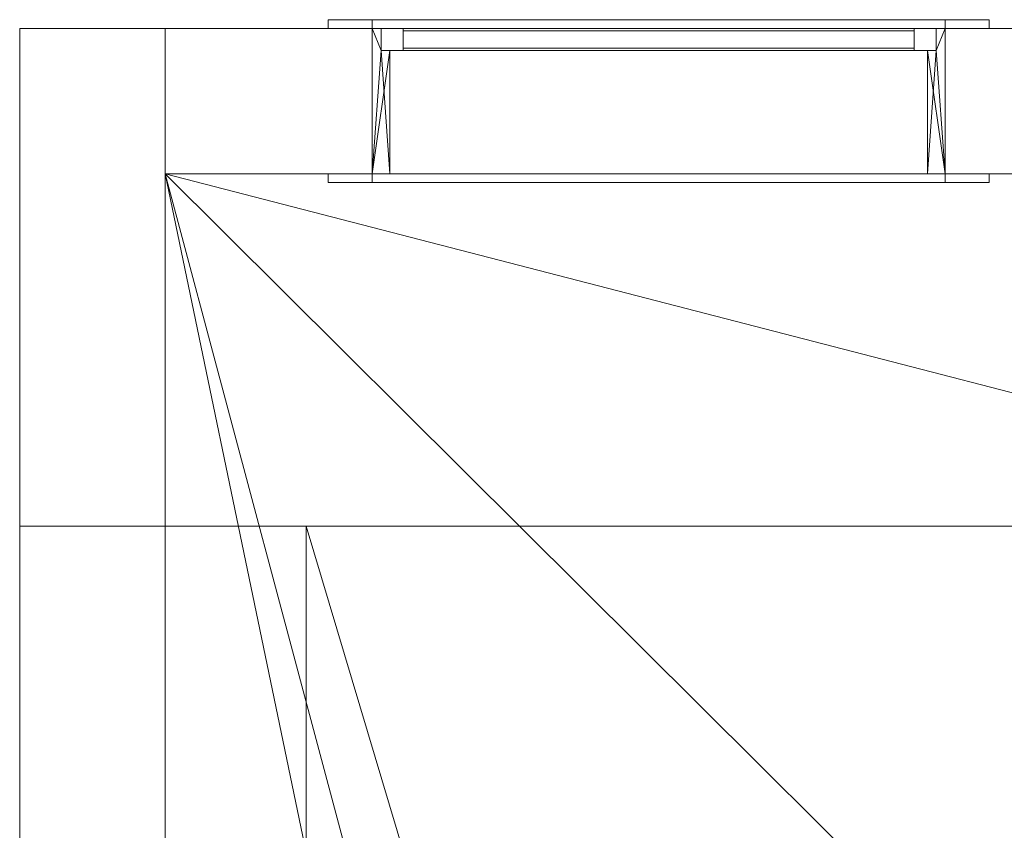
# Model space of a CAD drawing. Header units: metres. Extents: x -6.7 to 13.4, y 0 to 15.3.
# Tile 456 of 656: x -6.7 to -5.5, y 14.4 to 15.3. Entities that reach past the tile are written whole.
import ezdxf

# ---------------------------------------------------------------- set-up
doc = ezdxf.new("R2010")
doc.units = ezdxf.units.M
doc.header["$MEASUREMENT"] = 0
for name, color, linetype in [('NewTwindo - Slabs', 7, 'Continuous'), ('NewTwindo - Walls', 7, 'Continuous'), ('Twindo - Slabs', 7, 'Continuous')]:
    doc.layers.add(name, color=color, linetype=linetype)

# ---------------------------------------------------------------- blocks, each defined once
blk = doc.blocks.new('Wall_4E77AC14-1DF8-4478-B749-89C7EF52A37B', base_point=(-6.3364, 14.7151))
at = {"layer": 'NewTwindo - Walls', "lineweight": 0}
mesh = blk.add_polyface(dxfattribs=at)
corners = [(-6.6614, 9.8251, 2.565), (-6.6614, 14.7151, 2.565), (-6.6614, 14.7151, -0.15), (-6.6614, 9.8251, -0.15), (-6.6614, 11.4751, 0.9), (-6.6614, 12.9751, 0.9), (-6.6614, 12.9751, 2.3), (-6.6614, 11.4751, 2.3), (-6.3364, 9.8251, 2.565), (-6.3364, 14.7151, 2.565), (-6.3364, 14.7151, -0.15), (-6.3364, 9.8251, -0.15), (-6.3364, 11.4751, 0.9), (-6.3364, 12.9751, 0.9), (-6.3364, 12.9751, 2.3), (-6.3364, 11.4751, 2.3)]
mesh.append_faces([[corners[k] for k in face] for face in [(8, 9, 1, 0), (10, 2, 1, 9), (3, 2, 10, 11), (11, 8, 0, 3), (12, 13, 5, 4), (13, 14, 6, 5), (14, 15, 7, 6), (15, 12, 4, 7)]], dxfattribs={"color": 9})
mesh.append_faces([[corners[k] for k in face] for face in [(3, 4, 2), (2, 5, 1), (10, 13, 11), (11, 12, 8)]], dxfattribs={"vtx0": -1, "vtx1": -1, "color": 9})
mesh.append_faces([[corners[k] for k in face] for face in [(6, 0, 1), (0, 7, 4), (2, 4, 5), (15, 9, 8), (9, 14, 13), (11, 13, 12)]], dxfattribs={"vtx0": -1, "vtx2": -1, "color": 9})
mesh.append_faces([[corners[k] for k in face] for face in [(6, 7, 0), (5, 6, 1), (3, 0, 4), (15, 14, 9), (12, 15, 8), (10, 9, 13)]], dxfattribs={"vtx1": -1, "vtx2": -1, "color": 9})
blk = doc.blocks.new('Wall_3C2E7FB4-CDAE-45E2-8E68-55A08EBDAD65', base_point=(-2.276, 14.7151))
at = {"layer": 'NewTwindo - Walls', "lineweight": 0}
mesh = blk.add_polyface(dxfattribs=at)
corners = [(-6.6614, 14.7151, -0.15), (-6.6614, 15.2801, -0.15), (-1.7565, 15.2801, -0.15), (-1.7565, 14.7151, -0.15), (-6.6614, 14.7151, 2.565), (-6.6614, 15.2801, 2.565), (-1.7565, 15.2801, 2.565), (-1.7565, 14.7151, 2.565)]
mesh.append_faces([[corners[k] for k in face] for face in [(0, 1, 2, 3), (1, 0, 4, 5), (1, 5, 6, 2), (7, 3, 2, 6), (4, 0, 3, 7), (5, 4, 7, 6)]], dxfattribs={"color": 9})
blk = doc.blocks.new('Slab_802DA21A-2803-41A3-8E48-64010855DF42', base_point=(-2.276, 14.7151))
at = {"layer": 'NewTwindo - Slabs', "lineweight": 0}
mesh = blk.add_polyface(dxfattribs=at)
corners = [(-6.3364, 14.7151), (-2.276, 14.7151), (-2.276, 14.7151, -0.15), (-6.3364, 14.7151, -0.15), (2.5786, 14.0551), (-2.276, 14.0551), (-6.3364, 9.8251), (-4.8764, 9.8251), (-4.8764, 3.4051), (-3.3514, 3.4051), (-3.3514, 2.7655), (0.2485, 2.7655), (0.2485, 0.3501), (4.1035, 0.3501), (4.1035, 0.1601), (6.2136, 0.1601), (6.2136, 0.3501), (10.5586, 0.3501), (10.5586, 8.1901), (5.6536, 8.1901), (5.6536, 9.0751), (-0.1012, 9.0751), (-0.1015, 10.4851), (2.5786, 10.4851), (-2.276, 14.0551, -0.15), (-6.3364, 9.8251, -0.15), (2.5786, 14.0551, -0.15), (2.5786, 10.4851, -0.15), (-0.1015, 10.4851, -0.15), (-0.1012, 9.0751, -0.15), (5.6536, 9.0751, -0.15), (5.6536, 8.1901, -0.15), (10.5586, 8.1901, -0.15), (10.5586, 0.3501, -0.15), (6.2136, 0.3501, -0.15), (6.2136, 0.1601, -0.15), (4.1035, 0.1601, -0.15), (4.1035, 0.3501, -0.15), (0.2485, 0.3501, -0.15), (0.2485, 2.7655, -0.15), (-3.3514, 2.7655, -0.15), (-3.3514, 3.4051, -0.15), (-4.8764, 3.4051, -0.15), (-4.8764, 9.8251, -0.15)]
mesh.append_faces([[corners[k] for k in face] for face in [(0, 1, 2, 3), (1, 5, 24, 2), (6, 0, 3, 25), (5, 4, 26, 24), (7, 6, 25, 43), (8, 7, 43, 42), (9, 8, 42, 41), (10, 9, 41, 40), (11, 10, 40, 39), (12, 11, 39, 38), (13, 12, 38, 37), (14, 13, 37, 36), (15, 14, 36, 35), (16, 15, 35, 34), (17, 16, 34, 33), (18, 17, 33, 32), (19, 18, 32, 31), (20, 19, 31, 30), (21, 20, 30, 29), (22, 21, 29, 28), (23, 22, 28, 27), (4, 23, 27, 26)]], dxfattribs={"color": 9})
mesh.append_faces([[corners[k] for k in face] for face in [(4, 22, 23), (18, 16, 17)]], dxfattribs={"vtx0": -1, "color": 9})
mesh.append_faces([[corners[k] for k in face] for face in [(26, 28, 24), (32, 34, 31)]], dxfattribs={"vtx0": -1, "vtx1": -1, "color": 9})
mesh.append_faces([[corners[k] for k in face] for face in [(1, 7, 9), (22, 5, 10), (21, 11, 13), (41, 43, 2), (40, 24, 28), (37, 39, 29)]], dxfattribs={"vtx0": -1, "vtx1": -1, "vtx2": -1, "color": 9})
mesh.append_faces([[corners[k] for k in face] for face in [(5, 9, 10), (21, 10, 11), (19, 13, 14), (19, 14, 15), (19, 15, 16), (43, 3, 2), (41, 2, 24), (40, 28, 29), (37, 29, 30), (37, 30, 31)]], dxfattribs={"vtx0": -1, "vtx2": -1, "color": 9})
mesh.append_faces([[corners[k] for k in face] for face in [(27, 28, 26), (33, 34, 32)]], dxfattribs={"vtx1": -1, "color": 9})
mesh.append_faces([[corners[k] for k in face] for face in [(1, 0, 7), (5, 1, 9), (21, 22, 10), (4, 5, 22), (20, 21, 13), (19, 20, 13), (18, 19, 16), (40, 41, 24), (39, 40, 29), (36, 37, 31), (35, 36, 31), (34, 35, 31)]], dxfattribs={"vtx1": -1, "vtx2": -1, "color": 9})
mesh.append_faces([[corners[k] for k in face] for face in [(0, 6, 7), (7, 8, 9), (11, 12, 13), (43, 25, 3), (41, 42, 43), (37, 38, 39)]], dxfattribs={"vtx2": -1, "color": 9})
blk = doc.blocks.new('Wall_6E3BF689-13E9-485C-BEBC-C1F491B7C731', base_point=(-6.4964, 9.6251))
at = {"layer": 'NewTwindo - Walls', "lineweight": 0}
mesh = blk.add_polyface(dxfattribs=at)
corners = [(-6.6614, 15.2801, 6.5), (-6.6614, 15.2801, 2.565), (-6.6614, 9.4601, 2.565), (-6.6614, 9.4601, 6.5), (-6.6614, 13.1351, 5.65), (-6.6614, 11.6351, 5.65), (-6.6614, 11.6351, 3.9), (-6.6614, 13.1351, 3.9), (-6.6614, 11.3701, 3.9), (-6.6614, 11.3701, 5.65), (-6.6614, 10.4701, 5.65), (-6.6614, 10.4701, 3.9), (-6.6614, 13.4001, 3.9), (-6.6614, 14.3001, 3.9), (-6.6614, 14.3001, 5.65), (-6.6614, 13.4001, 5.65), (-6.4964, 15.2801, 6.5), (-6.4964, 15.2801, 2.565), (-6.4964, 9.4601, 2.565), (-6.4964, 9.4601, 6.5), (-6.4964, 13.1351, 5.65), (-6.4964, 11.6351, 5.65), (-6.4964, 11.6351, 3.9), (-6.4964, 13.1351, 3.9), (-6.4964, 11.3701, 5.65), (-6.4964, 11.3701, 3.9), (-6.4964, 10.4701, 5.65), (-6.4964, 10.4701, 3.9), (-6.4964, 13.4001, 3.9), (-6.4964, 14.3001, 3.9), (-6.4964, 14.3001, 5.65), (-6.4964, 13.4001, 5.65)]
mesh.append_faces([[corners[k] for k in face] for face in [(1, 0, 16, 17), (1, 17, 18, 2), (3, 2, 18, 19), (16, 0, 3, 19), (5, 4, 20, 21), (6, 5, 21, 22), (7, 6, 22, 23), (4, 7, 23, 20), (24, 9, 8, 25), (26, 10, 9, 24), (27, 11, 10, 26), (25, 8, 11, 27), (28, 29, 13, 12), (29, 30, 14, 13), (30, 31, 15, 14), (31, 28, 12, 15)]], dxfattribs={"color": 9})
mesh.append_faces([[corners[k] for k in face] for face in [(2, 12, 1), (1, 13, 0), (17, 25, 18), (18, 27, 19)]], dxfattribs={"vtx0": -1, "vtx1": -1, "color": 9})
mesh.append_faces([[corners[k] for k in face] for face in [(4, 9, 0), (14, 4, 0), (2, 11, 12), (21, 31, 19), (26, 21, 19), (17, 29, 25)]], dxfattribs={"vtx0": -1, "vtx1": -1, "vtx2": -1, "color": 9})
mesh.append_faces([[corners[k] for k in face] for face in [(9, 3, 0), (3, 10, 11), (8, 5, 6), (7, 15, 12), (1, 12, 13), (31, 16, 19), (16, 30, 29), (28, 20, 23), (22, 24, 25), (18, 25, 27)]], dxfattribs={"vtx0": -1, "vtx2": -1, "color": 9})
mesh.append_faces([[corners[k] for k in face] for face in [(9, 10, 3), (8, 9, 5), (7, 4, 15), (13, 14, 0), (2, 3, 11), (31, 30, 16), (28, 31, 20), (22, 21, 24), (27, 26, 19), (17, 16, 29)]], dxfattribs={"vtx1": -1, "vtx2": -1, "color": 9})
blk = doc.blocks.new('Wall_A34B4655-5240-4E5C-80CF-D402F1A0FA90', base_point=(-6.4964, 15.1151))
at = {"layer": 'NewTwindo - Walls', "lineweight": 0}
mesh = blk.add_polyface(dxfattribs=at)
corners = [(-6.4964, 15.1151, 6.5), (-6.4964, 15.1151, 2.565), (-1.7565, 15.1151, 2.565), (-1.7565, 15.1151, 6.5), (-6.2614, 15.1151, 5.65), (-5.6114, 15.1151, 5.65), (-5.6114, 15.1151, 4.55), (-6.2614, 15.1151, 4.55), (-2.8115, 15.1151, 4.55), (-2.8115, 15.1151, 5.65), (-2.1615, 15.1151, 5.65), (-2.1615, 15.1151, 4.55), (-6.4964, 15.2801, 6.5), (-6.4964, 15.2801, 2.565), (-1.7565, 15.2801, 2.565), (-1.7565, 15.2801, 6.5), (-5.6114, 15.2801, 5.65), (-6.2614, 15.2801, 5.65), (-5.6114, 15.2801, 4.55), (-6.2614, 15.2801, 4.55), (-2.8115, 15.2801, 4.55), (-2.8115, 15.2801, 5.65), (-2.1615, 15.2801, 5.65), (-2.1615, 15.2801, 4.55)]
mesh.append_faces([[corners[k] for k in face] for face in [(12, 13, 1, 0), (1, 13, 14, 2), (2, 14, 15, 3), (12, 0, 3, 15), (16, 5, 4, 17), (18, 6, 5, 16), (19, 7, 6, 18), (17, 4, 7, 19), (20, 21, 9, 8), (21, 22, 10, 9), (22, 23, 11, 10), (23, 20, 8, 11)]], dxfattribs={"color": 9})
mesh.append_faces([[corners[k] for k in face] for face in [(2, 6, 1), (1, 7, 0), (13, 20, 14), (14, 23, 15)]], dxfattribs={"vtx0": -1, "vtx1": -1, "color": 9})
mesh.append_faces([[corners[k] for k in face] for face in [(4, 9, 0), (2, 11, 6), (22, 16, 15), (13, 19, 20)]], dxfattribs={"vtx0": -1, "vtx1": -1, "vtx2": -1, "color": 9})
mesh.append_faces([[corners[k] for k in face] for face in [(9, 3, 0), (3, 10, 11), (8, 5, 6), (1, 6, 7), (16, 12, 15), (12, 17, 19), (18, 21, 20), (14, 20, 23)]], dxfattribs={"vtx0": -1, "vtx2": -1, "color": 9})
mesh.append_faces([[corners[k] for k in face] for face in [(9, 10, 3), (8, 9, 5), (7, 4, 0), (2, 3, 11), (16, 17, 12), (18, 16, 21), (23, 22, 15), (13, 12, 19)]], dxfattribs={"vtx1": -1, "vtx2": -1, "color": 9})
blk = doc.blocks.new('Window_5543E61A-1566-4204-8351-792F1B329609')
at = {"layer": 'NewTwindo - Walls', "lineweight": 0}
mesh = blk.add_polyface(dxfattribs=at)
corners = [(-6.3114, 15.2901, 5.7), (-6.3114, 15.2801, 5.7), (-6.2614, 15.2801, 5.65), (-6.2614, 15.2901, 5.65), (-6.2614, 15.2801, 4.55), (-6.2614, 15.2901, 4.55), (-6.3114, 15.2801, 4.5), (-6.3114, 15.2901, 4.5)]
mesh.append_faces([[corners[k] for k in face] for face in [(0, 1, 2, 3), (3, 2, 4, 5), (5, 4, 6, 7), (7, 6, 1, 0), (0, 3, 5, 7), (1, 6, 4, 2)]], dxfattribs={"color": 253})
mesh = blk.add_polyface(dxfattribs=at)
corners = [(-6.3114, 15.2901, 4.5), (-6.3114, 15.2801, 4.5), (-6.2614, 15.2801, 4.55), (-6.2614, 15.2901, 4.55), (-5.6114, 15.2801, 4.55), (-5.6114, 15.2901, 4.55), (-5.5614, 15.2801, 4.5), (-5.5614, 15.2901, 4.5)]
mesh.append_faces([[corners[k] for k in face] for face in [(0, 1, 2, 3), (3, 2, 4, 5), (5, 4, 6, 7), (7, 6, 1, 0), (0, 3, 5, 7), (1, 6, 4, 2)]], dxfattribs={"color": 253})
mesh = blk.add_polyface(dxfattribs=at)
corners = [(-5.5614, 15.2901, 5.7), (-5.5614, 15.2801, 5.7), (-5.6114, 15.2801, 5.65), (-5.6114, 15.2901, 5.65), (-6.2614, 15.2801, 5.65), (-6.2614, 15.2901, 5.65), (-6.3114, 15.2801, 5.7), (-6.3114, 15.2901, 5.7)]
mesh.append_faces([[corners[k] for k in face] for face in [(0, 1, 2, 3), (3, 2, 4, 5), (5, 4, 6, 7), (7, 6, 1, 0), (0, 3, 5, 7), (1, 6, 4, 2)]], dxfattribs={"color": 253})
mesh = blk.add_polyface(dxfattribs=at)
corners = [(-5.5614, 15.2901, 4.5), (-5.5614, 15.2801, 4.5), (-5.6114, 15.2801, 4.55), (-5.6114, 15.2901, 4.55), (-5.6114, 15.2801, 5.65), (-5.6114, 15.2901, 5.65), (-5.5614, 15.2801, 5.7), (-5.5614, 15.2901, 5.7)]
mesh.append_faces([[corners[k] for k in face] for face in [(0, 1, 2, 3), (3, 2, 4, 5), (5, 4, 6, 7), (7, 6, 1, 0), (0, 3, 5, 7), (1, 6, 4, 2)]], dxfattribs={"color": 253})
mesh = blk.add_polyface(dxfattribs=at)
corners = [(-6.2414, 15.2551, 5.63), (-6.2514, 15.2551, 5.64), (-6.2514, 15.2801, 5.64), (-6.2614, 15.2801, 5.65), (-6.2614, 15.1151, 5.65), (-6.2414, 15.1151, 5.63), (-6.2414, 15.2551, 4.57), (-6.2514, 15.2551, 4.56), (-6.2514, 15.2801, 4.56), (-6.2614, 15.2801, 4.55), (-6.2614, 15.1151, 4.55), (-6.2414, 15.1151, 4.57)]
mesh.append_faces([[corners[k] for k in face] for face in [(1, 0, 6, 7), (8, 2, 1, 7), (2, 8, 9, 3), (9, 10, 4, 3), (10, 11, 5, 4), (6, 0, 5, 11)]], dxfattribs={"color": 253})
mesh.append_faces([[corners[k] for k in face] for face in [(3, 1, 2)]], dxfattribs={"vtx0": -1, "color": 253})
mesh.append_faces([[corners[k] for k in face] for face in [(9, 7, 10)]], dxfattribs={"vtx0": -1, "vtx1": -1, "color": 253})
mesh.append_faces([[corners[k] for k in face] for face in [(4, 0, 1), (7, 11, 10)]], dxfattribs={"vtx0": -1, "vtx2": -1, "color": 253})
mesh.append_faces([[corners[k] for k in face] for face in [(8, 7, 9)]], dxfattribs={"vtx1": -1, "color": 253})
mesh.append_faces([[corners[k] for k in face] for face in [(3, 4, 1)]], dxfattribs={"vtx1": -1, "vtx2": -1, "color": 253})
mesh.append_faces([[corners[k] for k in face] for face in [(4, 5, 0), (7, 6, 11)]], dxfattribs={"vtx2": -1, "color": 253})
mesh = blk.add_polyface(dxfattribs=at)
corners = [(-6.2414, 15.2551, 4.57), (-6.2514, 15.2551, 4.56), (-6.2514, 15.2801, 4.56), (-6.2614, 15.2801, 4.55), (-6.2614, 15.1151, 4.55), (-6.2414, 15.1151, 4.57), (-5.6314, 15.2551, 4.57), (-5.6214, 15.2551, 4.56), (-5.6214, 15.2801, 4.56), (-5.6114, 15.2801, 4.55), (-5.6114, 15.1151, 4.55), (-5.6314, 15.1151, 4.57)]
mesh.append_faces([[corners[k] for k in face] for face in [(1, 0, 6, 7), (8, 2, 1, 7), (2, 8, 9, 3), (9, 10, 4, 3), (10, 11, 5, 4), (6, 0, 5, 11)]], dxfattribs={"color": 253})
mesh.append_faces([[corners[k] for k in face] for face in [(3, 1, 2)]], dxfattribs={"vtx0": -1, "color": 253})
mesh.append_faces([[corners[k] for k in face] for face in [(9, 7, 10)]], dxfattribs={"vtx0": -1, "vtx1": -1, "color": 253})
mesh.append_faces([[corners[k] for k in face] for face in [(4, 0, 1), (7, 11, 10)]], dxfattribs={"vtx0": -1, "vtx2": -1, "color": 253})
mesh.append_faces([[corners[k] for k in face] for face in [(8, 7, 9)]], dxfattribs={"vtx1": -1, "color": 253})
mesh.append_faces([[corners[k] for k in face] for face in [(3, 4, 1)]], dxfattribs={"vtx1": -1, "vtx2": -1, "color": 253})
mesh.append_faces([[corners[k] for k in face] for face in [(4, 5, 0), (7, 6, 11)]], dxfattribs={"vtx2": -1, "color": 253})
mesh = blk.add_polyface(dxfattribs=at)
corners = [(-5.6214, 15.2801, 5.64), (-6.2514, 15.2801, 5.64), (-6.2614, 15.2801, 5.65), (-5.6114, 15.2801, 5.65), (-5.6214, 15.2551, 5.64), (-6.2514, 15.2551, 5.64), (-6.2414, 15.2551, 5.63), (-6.2414, 15.1151, 5.63), (-6.2614, 15.1151, 5.65), (-5.6114, 15.1151, 5.65), (-5.6314, 15.1151, 5.63), (-5.6314, 15.2551, 5.63)]
mesh.append_faces([[corners[k] for k in face] for face in [(0, 1, 2, 3), (1, 0, 4, 5), (2, 8, 9, 3), (6, 5, 4, 11), (6, 11, 10, 7), (8, 7, 10, 9)]], dxfattribs={"color": 253})
mesh.append_faces([[corners[k] for k in face] for face in [(3, 4, 0)]], dxfattribs={"vtx0": -1, "color": 253})
mesh.append_faces([[corners[k] for k in face] for face in [(2, 5, 8)]], dxfattribs={"vtx0": -1, "vtx1": -1, "color": 253})
mesh.append_faces([[corners[k] for k in face] for face in [(5, 7, 8), (9, 11, 4)]], dxfattribs={"vtx0": -1, "vtx2": -1, "color": 253})
mesh.append_faces([[corners[k] for k in face] for face in [(1, 5, 2)]], dxfattribs={"vtx1": -1, "color": 253})
mesh.append_faces([[corners[k] for k in face] for face in [(3, 9, 4)]], dxfattribs={"vtx1": -1, "vtx2": -1, "color": 253})
mesh.append_faces([[corners[k] for k in face] for face in [(5, 6, 7), (9, 10, 11)]], dxfattribs={"vtx2": -1, "color": 253})
mesh = blk.add_polyface(dxfattribs=at)
corners = [(-5.6464, 15.2551, 5.615), (-5.6214, 15.2551, 5.64), (-5.6214, 15.2801, 5.64), (-5.6464, 15.2801, 5.615), (-5.6214, 15.2551, 4.56), (-5.6214, 15.2801, 4.56), (-5.6464, 15.2551, 4.585), (-5.6464, 15.2801, 4.585), (-6.2264, 15.2551, 4.585), (-6.2514, 15.2551, 4.56), (-6.2514, 15.2801, 4.56), (-6.2264, 15.2801, 4.585), (-6.2514, 15.2551, 5.64), (-6.2514, 15.2801, 5.64), (-6.2264, 15.2551, 5.615), (-6.2264, 15.2801, 5.615)]
mesh.append_faces([[corners[k] for k in face] for face in [(0, 1, 2, 3), (1, 4, 5, 2), (4, 6, 7, 5), (6, 0, 3, 7), (0, 6, 4, 1), (3, 2, 5, 7), (8, 9, 10, 11), (9, 12, 13, 10), (12, 14, 15, 13), (14, 8, 11, 15), (8, 14, 12, 9), (11, 10, 13, 15)]], dxfattribs={"color": 253})
mesh = blk.add_polyface(dxfattribs=at)
corners = [(-6.2514, 15.2551, 4.56), (-6.2264, 15.2551, 4.585), (-6.2264, 15.2801, 4.585), (-6.2514, 15.2801, 4.56), (-5.6464, 15.2551, 4.585), (-5.6464, 15.2801, 4.585), (-5.6214, 15.2551, 4.56), (-5.6214, 15.2801, 4.56), (-5.6214, 15.2551, 5.64), (-5.6464, 15.2551, 5.615), (-5.6464, 15.2801, 5.615), (-5.6214, 15.2801, 5.64), (-6.2264, 15.2551, 5.615), (-6.2264, 15.2801, 5.615), (-6.2514, 15.2551, 5.64), (-6.2514, 15.2801, 5.64)]
mesh.append_faces([[corners[k] for k in face] for face in [(0, 1, 2, 3), (1, 4, 5, 2), (4, 6, 7, 5), (6, 0, 3, 7), (0, 6, 4, 1), (3, 2, 5, 7), (8, 9, 10, 11), (9, 12, 13, 10), (12, 14, 15, 13), (14, 8, 11, 15), (8, 14, 12, 9), (11, 10, 13, 15)]], dxfattribs={"color": 253})
mesh = blk.add_polyface(dxfattribs=at)
corners = [(-5.6464, 15.2576, 4.585), (-6.2264, 15.2576, 4.585), (-6.2264, 15.2776, 4.585), (-5.6464, 15.2776, 4.585), (-6.2264, 15.2576, 5.615), (-6.2264, 15.2776, 5.615), (-5.6464, 15.2576, 5.615), (-5.6464, 15.2776, 5.615)]
mesh.append_faces([[corners[k] for k in face] for face in [(0, 1, 2, 3), (1, 4, 5, 2), (4, 6, 7, 5), (6, 0, 3, 7), (0, 6, 4, 1), (3, 2, 5, 7)]], dxfattribs={"color": 255})
mesh = blk.add_polyface(dxfattribs=at)
corners = [(-5.6214, 15.2801, 5.64), (-5.6214, 15.2551, 5.64), (-5.6314, 15.2551, 5.63), (-5.6314, 15.1151, 5.63), (-5.6114, 15.1151, 5.65), (-5.6114, 15.2801, 5.65), (-5.6214, 15.2801, 4.56), (-5.6214, 15.2551, 4.56), (-5.6314, 15.2551, 4.57), (-5.6314, 15.1151, 4.57), (-5.6114, 15.1151, 4.55), (-5.6114, 15.2801, 4.55)]
mesh.append_faces([[corners[k] for k in face] for face in [(0, 6, 7, 1), (8, 2, 1, 7), (2, 8, 9, 3), (4, 3, 9, 10), (5, 4, 10, 11), (6, 0, 5, 11)]], dxfattribs={"color": 253})
mesh.append_faces([[corners[k] for k in face] for face in [(11, 7, 6)]], dxfattribs={"vtx0": -1, "color": 253})
mesh.append_faces([[corners[k] for k in face] for face in [(5, 1, 4)]], dxfattribs={"vtx0": -1, "vtx1": -1, "color": 253})
mesh.append_faces([[corners[k] for k in face] for face in [(1, 3, 4), (10, 8, 7)]], dxfattribs={"vtx0": -1, "vtx2": -1, "color": 253})
mesh.append_faces([[corners[k] for k in face] for face in [(0, 1, 5)]], dxfattribs={"vtx1": -1, "color": 253})
mesh.append_faces([[corners[k] for k in face] for face in [(11, 10, 7)]], dxfattribs={"vtx1": -1, "vtx2": -1, "color": 253})
mesh.append_faces([[corners[k] for k in face] for face in [(1, 2, 3), (10, 9, 8)]], dxfattribs={"vtx2": -1, "color": 253})
mesh = blk.add_polyface(dxfattribs=at)
corners = [(-6.3114, 15.1051, 5.7), (-6.2614, 15.1051, 5.65), (-6.2614, 15.1151, 5.65), (-6.3114, 15.1151, 5.7), (-6.2614, 15.1051, 4.55), (-6.2614, 15.1151, 4.55), (-6.3114, 15.1051, 4.5), (-6.3114, 15.1151, 4.5)]
mesh.append_faces([[corners[k] for k in face] for face in [(0, 1, 2, 3), (1, 4, 5, 2), (4, 6, 7, 5), (6, 0, 3, 7), (0, 6, 4, 1), (3, 2, 5, 7)]], dxfattribs={"color": 253})
mesh = blk.add_polyface(dxfattribs=at)
corners = [(-6.3114, 15.1051, 4.5), (-6.2614, 15.1051, 4.55), (-6.2614, 15.1151, 4.55), (-6.3114, 15.1151, 4.5), (-5.6114, 15.1051, 4.55), (-5.6114, 15.1151, 4.55), (-5.5614, 15.1051, 4.5), (-5.5614, 15.1151, 4.5)]
mesh.append_faces([[corners[k] for k in face] for face in [(0, 1, 2, 3), (1, 4, 5, 2), (4, 6, 7, 5), (6, 0, 3, 7), (0, 6, 4, 1), (3, 2, 5, 7)]], dxfattribs={"color": 253})
mesh = blk.add_polyface(dxfattribs=at)
corners = [(-5.5614, 15.1051, 5.7), (-5.6114, 15.1051, 5.65), (-5.6114, 15.1151, 5.65), (-5.5614, 15.1151, 5.7), (-6.2614, 15.1051, 5.65), (-6.2614, 15.1151, 5.65), (-6.3114, 15.1051, 5.7), (-6.3114, 15.1151, 5.7)]
mesh.append_faces([[corners[k] for k in face] for face in [(0, 1, 2, 3), (1, 4, 5, 2), (4, 6, 7, 5), (6, 0, 3, 7), (0, 6, 4, 1), (3, 2, 5, 7)]], dxfattribs={"color": 253})
mesh = blk.add_polyface(dxfattribs=at)
corners = [(-5.5614, 15.1051, 4.5), (-5.6114, 15.1051, 4.55), (-5.6114, 15.1151, 4.55), (-5.5614, 15.1151, 4.5), (-5.6114, 15.1051, 5.65), (-5.6114, 15.1151, 5.65), (-5.5614, 15.1051, 5.7), (-5.5614, 15.1151, 5.7)]
mesh.append_faces([[corners[k] for k in face] for face in [(0, 1, 2, 3), (1, 4, 5, 2), (4, 6, 7, 5), (6, 0, 3, 7), (0, 6, 4, 1), (3, 2, 5, 7)]], dxfattribs={"color": 253})
blk = doc.blocks.new('Slab_4FB5D051-D00D-47BE-8E84-A6D94544EB54', base_point=(-6.4964, 15.1151))
at = {"layer": 'NewTwindo - Slabs', "lineweight": 0}
mesh = blk.add_polyface(dxfattribs=at)
corners = [(-6.4964, 9.6251, 2.565), (-6.4964, 9.6251, 3.25), (-6.4964, 15.1151, 3.25), (-6.4964, 15.1151, 2.565), (-5.0314, 9.6251, 2.565), (-5.0314, 9.6251, 3.25), (2.4285, 14.4801, 3.25), (-1.9215, 14.4801, 3.25), (-1.9215, 15.1151, 3.25), (-5.0314, 3.4101, 3.25), (-3.4514, 3.4101, 3.25), (-3.4514, 2.8102, 3.25), (-0.0015, 2.8102, 3.25), (-0.0015, 2.8101, 3.25), (0.1635, 2.8101, 3.25), (0.1635, 0.1651, 3.25), (13.2886, 0.1651, 3.25), (13.2886, 3.3601, 3.25), (10.7136, 3.3601, 3.25), (10.7136, 8.4601, 3.25), (6.0736, 8.4601, 3.25), (6.0736, 9.9451, 3.25), (6.0736, 9.9451, 3.25), (6.0736, 11.6101, 3.25), (6.0236, 11.6101, 3.25), (6.0236, 14.4301, 3.25), (2.4285, 14.4301, 3.25), (4.1035, 0.3801, 3.25), (4.1035, 3.2401, 3.25), (6.2136, 3.2401, 3.25), (6.2136, 0.3801, 3.25), (-1.9215, 15.1151, 2.565), (-5.0314, 3.4101, 2.565), (-1.9215, 14.4801, 2.565), (2.4285, 14.4801, 2.565), (2.4285, 14.4301, 2.565), (6.0236, 14.4301, 2.565), (6.0236, 11.6101, 2.565), (6.0736, 11.6101, 2.565), (6.0736, 9.9451, 2.565), (6.0736, 9.9451, 2.565), (6.0736, 8.4601, 2.565), (10.7136, 8.4601, 2.565), (10.7136, 3.3601, 2.565), (13.2886, 3.3601, 2.565), (13.2886, 0.1651, 2.565), (0.1635, 0.1651, 2.565), (0.1635, 2.8101, 2.565), (-0.0015, 2.8101, 2.565), (-0.0015, 2.8102, 2.565), (-3.4514, 2.8102, 2.565), (-3.4514, 3.4101, 2.565), (6.2136, 3.2401, 2.565), (4.1035, 3.2401, 2.565), (4.1035, 0.3801, 2.565), (6.2136, 0.3801, 2.565), (4.1035, 3.2401, 2.945), (5.0985, 3.2401, 2.945), (5.0985, 3.7151, 2.565), (4.1035, 3.7151, 2.565), (4.1035, 3.2433, 2.9489), (5.0985, 3.2433, 2.9489), (5.0985, 3.7183, 2.5689), (4.1035, 3.7183, 2.5689)]
mesh.append_faces([[corners[k] for k in face] for face in [(0, 1, 2, 3), (4, 5, 1, 0), (3, 2, 8, 31), (32, 9, 5, 4), (33, 7, 6, 34), (31, 8, 7, 33), (51, 10, 9, 32), (50, 11, 10, 51), (49, 12, 11, 50), (48, 13, 12, 49), (47, 14, 13, 48), (46, 15, 14, 47), (45, 16, 15, 46), (44, 17, 16, 45), (43, 18, 17, 44), (42, 19, 18, 43), (41, 20, 19, 42), (40, 21, 20, 41), (39, 22, 21, 40), (38, 23, 22, 39), (37, 24, 23, 38), (36, 25, 24, 37), (35, 26, 25, 36), (34, 6, 26, 35), (53, 28, 27, 54), (52, 29, 28, 53), (55, 30, 29, 52), (54, 27, 30, 55), (56, 57, 58, 59), (60, 61, 57, 56), (61, 62, 58, 57), (59, 58, 62, 63), (60, 56, 59, 63), (63, 62, 61, 60)]], dxfattribs={"color": 9})
mesh.append_faces([[corners[k] for k in face] for face in [(45, 43, 44)]], dxfattribs={"vtx0": -1, "color": 9})
mesh.append_faces([[corners[k] for k in face] for face in [(16, 30, 15)]], dxfattribs={"vtx0": -1, "vtx1": -1, "color": 9})
mesh.append_faces([[corners[k] for k in face] for face in [(8, 5, 10), (7, 11, 14), (27, 26, 15), (20, 24, 28), (16, 18, 30), (51, 4, 31), (47, 50, 33), (46, 35, 54), (53, 37, 41), (45, 55, 43)]], dxfattribs={"vtx0": -1, "vtx1": -1, "vtx2": -1, "color": 9})
mesh.append_faces([[corners[k] for k in face] for face in [(7, 10, 11), (26, 14, 15), (20, 23, 24), (20, 28, 29), (18, 29, 30), (4, 3, 31), (51, 31, 33), (47, 33, 34), (47, 34, 35), (53, 35, 36), (53, 36, 37), (46, 54, 55), (52, 41, 42), (55, 42, 43)]], dxfattribs={"vtx0": -1, "vtx2": -1, "color": 9})
mesh.append_faces([[corners[k] for k in face] for face in [(17, 18, 16)]], dxfattribs={"vtx1": -1, "color": 9})
mesh.append_faces([[corners[k] for k in face] for face in [(8, 2, 5), (7, 8, 10), (6, 7, 14), (26, 6, 14), (27, 28, 26), (25, 26, 28), (24, 25, 28), (30, 27, 15), (19, 20, 29), (18, 19, 29), (50, 51, 33), (46, 47, 35), (53, 54, 35), (37, 38, 41), (52, 53, 41), (55, 52, 42), (45, 46, 55)]], dxfattribs={"vtx1": -1, "vtx2": -1, "color": 9})
mesh.append_faces([[corners[k] for k in face] for face in [(2, 1, 5), (5, 9, 10), (4, 0, 3), (51, 32, 4)]], dxfattribs={"vtx2": -1, "color": 9})
blk = doc.blocks.new('Slab_D4D3F8D2-351F-45A5-AD5B-75F382EF2EA3', base_point=(-6.4964, 15.1151))
at = {"layer": 'NewTwindo - Slabs', "lineweight": 0}
mesh = blk.add_polyface(dxfattribs=at)
corners = [(-6.4964, 15.1151, 6.45), (-6.4964, 15.1151, 6.3), (-6.4964, 9.6251, 6.3), (-6.4964, 9.6251, 6.45), (-1.9215, 15.1151, 6.45), (-1.9215, 15.1151, 6.3), (-1.9215, 9.6251, 6.3), (-2.8614, 14.1751, 6.3), (-5.5514, 14.1751, 6.3), (-5.5514, 10.5651, 6.3), (-2.8614, 10.5651, 6.3), (-1.9215, 9.6251, 6.45), (-5.5514, 10.5651, 6.45), (-5.5514, 14.1751, 6.45), (-2.8614, 14.1751, 6.45), (-2.8614, 10.5651, 6.45)]
mesh.append_faces([[corners[k] for k in face] for face in [(0, 1, 2, 3), (4, 5, 1, 0), (3, 2, 6, 11), (11, 6, 5, 4), (13, 8, 7, 14), (12, 9, 8, 13), (15, 10, 9, 12), (14, 7, 10, 15)]], dxfattribs={"color": 9})
mesh.append_faces([[corners[k] for k in face] for face in [(6, 10, 5), (5, 7, 1), (4, 14, 11), (11, 15, 3)]], dxfattribs={"vtx0": -1, "vtx1": -1, "color": 9})
mesh.append_faces([[corners[k] for k in face] for face in [(8, 2, 1), (2, 9, 10), (5, 10, 7), (12, 0, 3), (0, 13, 14), (11, 14, 15)]], dxfattribs={"vtx0": -1, "vtx2": -1, "color": 9})
mesh.append_faces([[corners[k] for k in face] for face in [(8, 9, 2), (7, 8, 1), (6, 2, 10), (12, 13, 0), (15, 12, 3), (4, 0, 14)]], dxfattribs={"vtx1": -1, "vtx2": -1, "color": 9})
blk = doc.blocks.new('Slab_4F556EF8-AACE-4447-88DB-0E4196C575B6', base_point=(-1.9215, 15.1151))
at = {"layer": 'Twindo - Slabs', "lineweight": 0}
mesh = blk.add_polyface(dxfattribs=at)
corners = [(-1.9215, 15.1151, 6.5), (-1.9215, 15.1151, 6.45), (-6.4964, 15.1151, 6.45), (-6.4964, 15.1151, 6.5), (-1.9215, 14.4801, 6.5), (-1.9215, 14.4801, 6.45), (2.4285, 14.4801, 6.45), (2.4285, 14.4301, 6.45), (6.0236, 14.4301, 6.45), (6.0236, 11.6101, 6.45), (6.0736, 11.6101, 6.45), (6.0736, 6.8451, 6.45), (6.1886, 6.8451, 6.45), (6.1886, 6.7429, 6.45), (6.3036, 6.7429, 6.45), (6.3036, 5.4301, 6.45), (6.2636, 5.4301, 6.45), (6.2636, 4.9001, 6.45), (10.7136, 4.9001, 6.45), (10.7136, 3.3601, 6.45), (13.2886, 3.3601, 6.45), (13.2886, 0.1651, 6.45), (0.1635, 0.1651, 6.45), (0.1635, 2.8101, 6.45), (-3.4514, 2.8101, 6.45), (-3.4514, 3.4101, 6.45), (-5.0314, 3.4101, 6.45), (-5.0314, 9.6251, 6.45), (-6.4964, 9.6251, 6.45), (-2.8614, 14.1751, 6.45), (-5.5514, 14.1751, 6.45), (-5.5514, 10.5651, 6.45), (-2.8614, 10.5651, 6.45), (5.1085, 9.7301, 6.45), (4.3185, 9.7301, 6.45), (4.3185, 5.2201, 6.45), (5.1085, 5.2211, 6.45), (9.6136, 4.4351, 6.45), (6.6436, 4.4351, 6.45), (6.6436, 2.7551, 6.45), (8.6882, 2.7551, 6.45), (9.6136, 3.6805, 6.45), (-6.4964, 9.6251, 6.5), (-5.0314, 9.6251, 6.5), (-5.0314, 3.4101, 6.5), (-3.4514, 3.4101, 6.5), (-3.4514, 2.8101, 6.5), (0.1635, 2.8101, 6.5), (0.1635, 0.1651, 6.5), (13.2886, 0.1651, 6.5), (13.2886, 3.3601, 6.5), (10.7136, 3.3601, 6.5), (10.7136, 4.9001, 6.5), (6.2636, 4.9001, 6.5), (6.2636, 5.4301, 6.5), (6.3036, 5.4301, 6.5), (6.3036, 6.7429, 6.5), (6.1886, 6.7429, 6.5), (6.1886, 6.8451, 6.5), (6.0736, 6.8451, 6.5), (6.0736, 11.6101, 6.5), (6.0236, 11.6101, 6.5), (6.0236, 14.4301, 6.5), (2.4285, 14.4301, 6.5), (2.4285, 14.4801, 6.5), (-5.5514, 10.5651, 6.5), (-5.5514, 14.1751, 6.5), (-2.8614, 14.1751, 6.5), (-2.8614, 10.5651, 6.5), (4.3185, 5.2201, 6.5), (4.3185, 9.7301, 6.5), (5.1085, 9.7301, 6.5), (5.1085, 5.2211, 6.5), (6.6436, 2.7551, 6.5), (6.6436, 4.4351, 6.5), (9.6136, 4.4351, 6.5), (9.6136, 3.6805, 6.5), (8.6882, 2.7551, 6.5)]
mesh.append_faces([[corners[k] for k in face] for face in [(0, 1, 2, 3), (4, 5, 1, 0), (3, 2, 28, 42), (64, 6, 5, 4), (63, 7, 6, 64), (62, 8, 7, 63), (61, 9, 8, 62), (60, 10, 9, 61), (59, 11, 10, 60), (58, 12, 11, 59), (57, 13, 12, 58), (56, 14, 13, 57), (55, 15, 14, 56), (54, 16, 15, 55), (53, 17, 16, 54), (52, 18, 17, 53), (51, 19, 18, 52), (50, 20, 19, 51), (49, 21, 20, 50), (48, 22, 21, 49), (47, 23, 22, 48), (46, 24, 23, 47), (45, 25, 24, 46), (44, 26, 25, 45), (43, 27, 26, 44), (42, 28, 27, 43), (66, 30, 29, 67), (65, 31, 30, 66), (68, 32, 31, 65), (67, 29, 32, 68), (70, 34, 33, 71), (69, 35, 34, 70), (72, 36, 35, 69), (71, 33, 36, 72), (74, 38, 37, 75), (73, 39, 38, 74), (77, 40, 39, 73), (76, 41, 40, 77), (75, 37, 41, 76)]], dxfattribs={"color": 9})
mesh.append_faces([[corners[k] for k in face] for face in [(21, 19, 20), (56, 54, 55)]], dxfattribs={"vtx0": -1, "color": 9})
mesh.append_faces([[corners[k] for k in face] for face in [(14, 16, 13), (49, 51, 48)]], dxfattribs={"vtx0": -1, "vtx1": -1, "color": 9})
mesh.append_faces([[corners[k] for k in face] for face in [(25, 27, 32), (24, 32, 5), (22, 7, 35), (36, 9, 11), (36, 11, 13), (36, 13, 17), (22, 36, 17), (22, 17, 39), (22, 40, 19), (68, 43, 45), (4, 68, 46), (69, 63, 48), (59, 61, 72), (57, 59, 72), (53, 57, 72), (53, 72, 48), (73, 53, 48), (51, 77, 48)]], dxfattribs={"vtx0": -1, "vtx1": -1, "vtx2": -1, "color": 9})
mesh.append_faces([[corners[k] for k in face] for face in [(30, 28, 2), (27, 31, 32), (29, 2, 1), (32, 1, 5), (23, 5, 6), (23, 6, 7), (22, 35, 36), (33, 7, 8), (36, 8, 9), (22, 39, 40), (37, 17, 18), (41, 18, 19), (65, 3, 42), (65, 42, 43), (3, 66, 67), (68, 45, 46), (4, 67, 68), (4, 46, 47), (63, 47, 48), (63, 70, 71), (61, 71, 72), (53, 74, 75), (51, 75, 76), (51, 76, 77)]], dxfattribs={"vtx0": -1, "vtx2": -1, "color": 9})
mesh.append_faces([[corners[k] for k in face] for face in [(15, 16, 14), (50, 51, 49)]], dxfattribs={"vtx1": -1, "color": 9})
mesh.append_faces([[corners[k] for k in face] for face in [(30, 31, 28), (27, 28, 31), (24, 25, 32), (29, 30, 2), (32, 29, 1), (23, 24, 5), (22, 23, 7), (34, 35, 7), (33, 34, 7), (36, 33, 8), (16, 17, 13), (38, 39, 17), (37, 38, 17), (41, 37, 18), (40, 41, 19), (21, 22, 19), (65, 66, 3), (68, 65, 43), (0, 3, 67), (4, 0, 67), (64, 4, 47), (63, 64, 47), (69, 70, 63), (72, 69, 48), (62, 63, 71), (61, 62, 71), (53, 54, 57), (56, 57, 54), (73, 74, 53), (77, 73, 48), (52, 53, 75), (51, 52, 75)]], dxfattribs={"vtx1": -1, "vtx2": -1, "color": 9})
mesh.append_faces([[corners[k] for k in face] for face in [(25, 26, 27), (9, 10, 11), (11, 12, 13), (43, 44, 45), (59, 60, 61), (57, 58, 59)]], dxfattribs={"vtx2": -1, "color": 9})

msp = doc.modelspace()

# ---------------------------------------------------------------- block references
at = {"layer": 'NewTwindo - Slabs', "color": 251, "linetype": 'Continuous', "lineweight": 20}
for name, p in [('Slab_4FB5D051-D00D-47BE-8E84-A6D94544EB54', (-6.4964, 15.1151)), ('Slab_D4D3F8D2-351F-45A5-AD5B-75F382EF2EA3', (-6.4964, 15.1151)), ('Slab_802DA21A-2803-41A3-8E48-64010855DF42', (-2.276, 14.7151))]:
    msp.add_blockref(name, p, dxfattribs=at)
at = {"layer": 'NewTwindo - Walls', "color": 21, "linetype": 'Continuous', "lineweight": 18}
msp.add_blockref('Window_5543E61A-1566-4204-8351-792F1B329609', (0, 0), dxfattribs=at)
at = {"layer": 'NewTwindo - Walls', "color": 7, "lineweight": 13}
for name, p in [('Wall_3C2E7FB4-CDAE-45E2-8E68-55A08EBDAD65', (-2.276, 14.7151)), ('Wall_6E3BF689-13E9-485C-BEBC-C1F491B7C731', (-6.4964, 9.6251)), ('Wall_A34B4655-5240-4E5C-80CF-D402F1A0FA90', (-6.4964, 15.1151)), ('Wall_4E77AC14-1DF8-4478-B749-89C7EF52A37B', (-6.3364, 14.7151))]:
    msp.add_blockref(name, p, dxfattribs=at)
at = {"layer": 'Twindo - Slabs', "color": 251, "linetype": 'Continuous', "lineweight": 20}
msp.add_blockref('Slab_4F556EF8-AACE-4447-88DB-0E4196C575B6', (-1.9215, 15.1151), dxfattribs=at)

doc.saveas('drawing.dxf')
